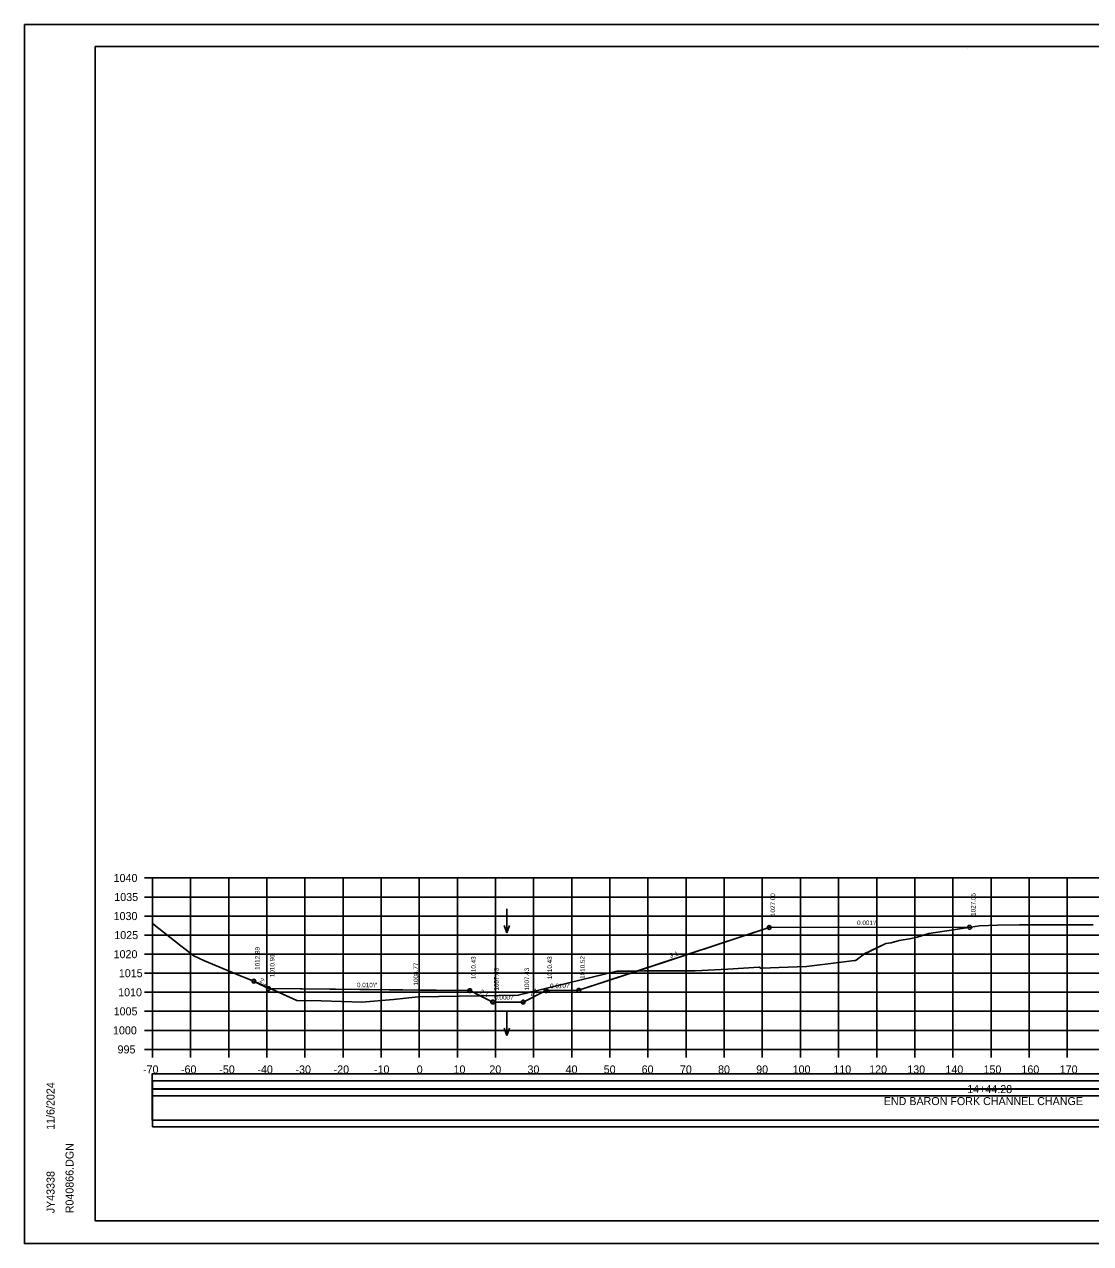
# Model space of a CAD drawing. Extents: x 1370565 to 1374448, y 301010 to 304637.
# Drawn here: x 1373947.9 to 1374227.6, y 302693 to 303013 of the extents above; entities that cross this region are included whole.
import ezdxf

# ---------------------------------------------------------------- set-up
doc = ezdxf.new("R2010")
doc.units = 0
for name, color, linetype in [('Default', 7, 'Continuous'), ('R_Axis', 7, 'Continuous'), ('R_Axis Annot', 7, 'Continuous'), ('R_Border', 7, 'Continuous'), ('R_Contours', 7, 'Continuous'), ('R_Drive', 7, 'Continuous'), ('R_Exist Surface', 7, 'Continuous'), ('R_Fin Surface', 7, 'Continuous'), ('R_Grid', 7, 'Continuous'), ('R_No Plot', 7, 'Continuous'), ('R_Water Annot', 7, 'Continuous'), ('R_Xsect Elev', 7, 'Continuous'), ('R_Xsect Slope', 7, 'Continuous')]:
    doc.layers.add(name, color=color, linetype=linetype)

msp = doc.modelspace()

# ---------------------------------------------------------------- linework, layer by layer
at = {"layer": 'Default'}
for points in [[(1373981.44, 302733.61), (1374421.61, 302733.61), (1374421.61, 302737.6), (1373981.44, 302737.6)], [(1373981.44, 302725.39), (1374421.61, 302725.39), (1374421.61, 302733.53), (1373981.44, 302733.53)]]:
    msp.add_lwpolyline(points, close=True, dxfattribs=at)
at = {"layer": 'R_Axis'}
for p, q in [((1373979.42, 302788.98), (1373981.52, 302788.98)), ((1373981.52, 302743.98), (1373981.52, 302788.98)), ((1373979.42, 302783.98), (1373981.52, 302783.98)), ((1373979.42, 302778.98), (1373981.52, 302778.98)), ((1373979.42, 302773.98), (1373981.52, 302773.98)), ((1373979.42, 302768.98), (1373981.52, 302768.98)), ((1373979.42, 302763.98), (1373981.52, 302763.98)), ((1373979.42, 302758.98), (1373981.52, 302758.98)), ((1373979.42, 302753.98), (1373981.52, 302753.98)), ((1373979.42, 302748.98), (1373981.52, 302748.98)), ((1373979.42, 302743.98), (1373981.52, 302743.98)), ((1373981.52, 302743.98), (1374421.52, 302743.98)), ((1373981.52, 302741.88), (1373981.52, 302743.98)), ((1373991.52, 302741.88), (1373991.52, 302743.98)), ((1374001.52, 302741.88), (1374001.52, 302743.98)), ((1374011.52, 302741.88), (1374011.52, 302743.98)), ((1374021.52, 302741.88), (1374021.52, 302743.98)), ((1374031.52, 302741.88), (1374031.52, 302743.98)), ((1374041.52, 302741.88), (1374041.52, 302743.98)), ((1374051.52, 302741.88), (1374051.52, 302743.98)), ((1374061.52, 302741.88), (1374061.52, 302743.98)), ((1374071.52, 302741.88), (1374071.52, 302743.98)), ((1374081.52, 302741.88), (1374081.52, 302743.98)), ((1374091.52, 302741.88), (1374091.52, 302743.98)), ((1374101.52, 302741.88), (1374101.52, 302743.98)), ((1374111.52, 302741.88), (1374111.52, 302743.98)), ((1374121.52, 302741.88), (1374121.52, 302743.98)), ((1374131.52, 302741.88), (1374131.52, 302743.98)), ((1374141.52, 302741.88), (1374141.52, 302743.98)), ((1374151.52, 302741.88), (1374151.52, 302743.98)), ((1374161.52, 302741.88), (1374161.52, 302743.98)), ((1374171.52, 302741.88), (1374171.52, 302743.98)), ((1374181.52, 302741.88), (1374181.52, 302743.98)), ((1374191.52, 302741.88), (1374191.52, 302743.98)), ((1374201.52, 302741.88), (1374201.52, 302743.98)), ((1374211.52, 302741.88), (1374211.52, 302743.98)), ((1374221.52, 302741.88), (1374221.52, 302743.98))]:
    msp.add_line(p, q, dxfattribs=at)
at = {"layer": 'R_Border'}
for p, q in [((1373966.52, 303007.17), (1374440.79, 303007.17)), ((1373966.52, 302698.98), (1373966.52, 303007.17)), ((1374195.3, 303006.78), (1374195.3, 303006.78)), ((1374195.3, 303006.78), (1374195.3, 303006.78)), ((1373966.52, 302698.98), (1373966.52, 302698.98)), ((1374440.79, 302698.98), (1373966.52, 302698.98))]:
    msp.add_line(p, q, dxfattribs=at)
at = {"layer": 'R_Contours'}
for p, q in [((1374108.69, 302764.55), (1374103.37, 302764.5)), ((1374108.69, 302764.55), (1374110.61, 302764.57)), ((1374008.54, 302761.71), (1374008.1, 302761.88)), ((1374008.1, 302761.88), (1374008.52, 302761.67)), ((1374012.5, 302759.94), (1374008.54, 302761.71)), ((1374051.52, 302759.55), (1374012.5, 302759.94)), ((1374012.5, 302759.94), (1374019.43, 302756.85)), ((1374051.52, 302757.76), (1374051.52, 302759.55)), ((1374051.52, 302759.55), (1374051.52, 302757.76))]:
    msp.add_line(p, q, dxfattribs=at)
for points in [[(1374195.9, 302776.04), (1374143.33, 302775.98), (1374108.69, 302764.55)], [(1374110.61, 302764.57), (1374123.94, 302764.63), (1374132.44, 302765.07), (1374140.69, 302765.54), (1374141.17, 302765.3), (1374141.47, 302765.3), (1374145.82, 302765.44), (1374153.12, 302765.7), (1374161.56, 302766.78), (1374165.72, 302767.31), (1374165.97, 302767.35), (1374166.12, 302767.4), (1374167.94, 302768.83), (1374168.05, 302768.92), (1374173.96, 302771.77), (1374175.28, 302771.97), (1374177.39, 302772.53), (1374180.11, 302772.98), (1374182.12, 302773.4), (1374185.19, 302774.4), (1374191.68, 302775.41), (1374195.9, 302776.04)], [(1374067.49, 302758.06), (1374070.78, 302756.41), (1374078.78, 302756.41), (1374084.78, 302759.41), (1374085.78, 302759.42), (1374093.38, 302759.5), (1374108.69, 302764.55)], [(1374103.37, 302764.5), (1374090.76, 302761.42), (1374077.49, 302758.21), (1374067.49, 302758.06)], [(1374008.54, 302761.71), (1374008.52, 302761.67)], [(1374008.52, 302761.67), (1374008.54, 302761.71)], [(1374008.52, 302761.67), (1374011.97, 302759.94), (1374012.5, 302759.94)], [(1374067.49, 302758.06), (1374064.78, 302759.41), (1374051.52, 302759.55)], [(1374051.52, 302757.76), (1374067.2, 302758.05), (1374067.49, 302758.06)], [(1374019.43, 302756.85), (1374025.77, 302756.73), (1374036.44, 302756.42), (1374044.73, 302757.07), (1374051.26, 302757.75), (1374051.52, 302757.76)]]:
    msp.add_lwpolyline(points, dxfattribs=at)
at = {"layer": 'R_Drive'}
for points in [[(1373981.52, 302731.78), (1374421.73, 302731.78), (1374421.73, 302735.77), (1373981.52, 302735.77)], [(1373981.52, 302723.63), (1374421.73, 302723.63), (1374421.73, 302731.78), (1373981.52, 302731.78)]]:
    msp.add_lwpolyline(points, close=True, dxfattribs=at)
at = {"layer": 'R_Exist Surface'}
msp.add_lwpolyline([(1373981.52, 302777.01), (1373988.99, 302771.19), (1373992.36, 302768.5), (1373995.2, 302767.2), (1374004.79, 302763.18), (1374008.54, 302761.71), (1374019.43, 302756.85), (1374025.77, 302756.73), (1374036.44, 302756.42), (1374044.73, 302757.07), (1374051.26, 302757.75), (1374067.2, 302758.05), (1374077.49, 302758.21), (1374090.76, 302761.42), (1374103.37, 302764.5), (1374110.61, 302764.57), (1374123.94, 302764.63), (1374132.44, 302765.07), (1374140.69, 302765.54), (1374141.17, 302765.3), (1374141.2, 302765.28), (1374141.47, 302765.3), (1374145.82, 302765.44), (1374153.12, 302765.7), (1374161.56, 302766.78), (1374165.72, 302767.31), (1374165.97, 302767.35), (1374166.12, 302767.4), (1374167.94, 302768.83), (1374168.05, 302768.92), (1374168.1, 302768.95), (1374173.96, 302771.77), (1374175.28, 302771.97), (1374177.39, 302772.53), (1374180.11, 302772.98), (1374182.12, 302773.4), (1374185.19, 302774.4), (1374191.68, 302775.41), (1374198.46, 302776.42), (1374203.23, 302776.59), (1374208.97, 302776.69), (1374228.36, 302776.72)], dxfattribs=at)
at = {"layer": 'R_Fin Surface'}
msp.add_lwpolyline([(1374008.1, 302761.88), (1374011.97, 302759.94), (1374064.78, 302759.41), (1374070.78, 302756.41), (1374078.78, 302756.41), (1374084.78, 302759.41), (1374085.78, 302759.42), (1374093.38, 302759.5), (1374143.33, 302775.98), (1374195.9, 302776.04)], dxfattribs=at)
at = {"layer": 'R_Grid'}
for p, q in [((1373981.52, 302788.98), (1374421.52, 302788.98)), ((1373981.52, 302743.98), (1373981.52, 302788.98)), ((1373991.52, 302743.98), (1373991.52, 302788.98)), ((1374001.52, 302743.98), (1374001.52, 302788.98)), ((1374011.52, 302743.98), (1374011.52, 302788.98)), ((1374021.52, 302743.98), (1374021.52, 302788.98)), ((1374031.52, 302743.98), (1374031.52, 302788.98)), ((1374041.52, 302743.98), (1374041.52, 302788.98)), ((1374051.52, 302743.98), (1374051.52, 302788.98)), ((1374061.52, 302743.98), (1374061.52, 302788.98)), ((1374071.52, 302743.98), (1374071.52, 302788.98)), ((1374081.52, 302743.98), (1374081.52, 302788.98)), ((1374091.52, 302743.98), (1374091.52, 302788.98)), ((1374101.52, 302743.98), (1374101.52, 302788.98)), ((1374111.52, 302743.98), (1374111.52, 302788.98)), ((1374121.52, 302743.98), (1374121.52, 302788.98)), ((1374131.52, 302743.98), (1374131.52, 302788.98)), ((1374141.52, 302743.98), (1374141.52, 302788.98)), ((1374151.52, 302743.98), (1374151.52, 302788.98)), ((1374161.52, 302743.98), (1374161.52, 302788.98)), ((1374171.52, 302743.98), (1374171.52, 302788.98)), ((1374181.52, 302743.98), (1374181.52, 302788.98)), ((1374191.52, 302743.98), (1374191.52, 302788.98)), ((1374201.52, 302743.98), (1374201.52, 302788.98)), ((1374211.52, 302743.98), (1374211.52, 302788.98)), ((1374221.52, 302743.98), (1374221.52, 302788.98)), ((1373981.52, 302783.98), (1374421.52, 302783.98)), ((1373981.52, 302778.98), (1374421.52, 302778.98)), ((1373981.52, 302773.98), (1374421.52, 302773.98)), ((1373981.52, 302768.98), (1374421.52, 302768.98)), ((1373981.52, 302763.98), (1374421.52, 302763.98)), ((1373981.52, 302758.98), (1374421.52, 302758.98)), ((1373981.52, 302753.98), (1374421.52, 302753.98)), ((1373981.52, 302748.98), (1374421.52, 302748.98)), ((1373981.52, 302743.98), (1374421.52, 302743.98))]:
    msp.add_line(p, q, dxfattribs=at)
at = {"layer": 'R_No Plot'}
for p, q in [((1373947.92, 303013.02), (1374447.92, 303013.02)), ((1373947.92, 302693.02), (1374447.92, 302693.02))]:
    msp.add_line(p, q, dxfattribs=at)
for points in [[(1373947.91, 303013.02), (1374447.92, 303013.02), (1374447.92, 302693.01), (1373947.91, 302693.01)], [(1374317.4, 303007.17), (1374346.83, 303007.17), (1374346.83, 302992.35), (1374371, 302992.35), (1374405.8, 302992.35), (1374405.98, 302950.12), (1374440.79, 302950.12), (1374440.79, 302698.98), (1373966.52, 302698.98), (1373966.52, 303007.17)]]:
    msp.add_lwpolyline(points, close=True, dxfattribs=at)
for centre in [(1374143.33, 302775.98), (1374195.9, 302776.04), (1374008.1, 302761.88), (1374011.97, 302759.94), (1374064.78, 302759.41), (1374084.78, 302759.41), (1374093.38, 302759.5), (1374070.78, 302756.41), (1374078.78, 302756.41)]:
    msp.add_circle(centre, 0.5, dxfattribs=at)
at = {"layer": 'R_Water Annot'}
for p, q in [((1374074.48, 302780.9), (1374074.48, 302774.62)), ((1374074.48, 302774.62), (1374073.78, 302776.54)), ((1374074.48, 302774.62), (1374075.18, 302776.54)), ((1374074.48, 302753.89), (1374074.48, 302747.61)), ((1374074.48, 302747.61), (1374073.78, 302749.53)), ((1374074.48, 302747.61), (1374075.18, 302749.53))]:
    msp.add_line(p, q, dxfattribs=at)
at = {"layer": 'R_Xsect Elev'}
msp.add_line((1374051.52, 302757.76), (1374051.52, 302767.76), dxfattribs=at)

# ---------------------------------------------------------------- texts
at = {"layer": 'R_Axis Annot'}
for s, p in [('1040', (1373971.32, 302787.93)), ('1035', (1373971.5, 302782.93)), ('1030', (1373971.32, 302777.93)), ('1025', (1373971.5, 302772.93)), ('1020', (1373971.32, 302767.93)), ('1015', (1373972.69, 302762.93)), ('1010', (1373972.51, 302757.93)), ('1005', (1373971.34, 302752.93)), ('1000', (1373971.16, 302747.93)), ('995', (1373972.36, 302742.93)), ('-70', (1373979.04, 302737.68)), ('-60', (1373988.99, 302737.68)), ('-50', (1373999.04, 302737.68)), ('-40', (1374009.04, 302737.68)), ('-30', (1374019.04, 302737.68)), ('-20', (1374029.04, 302737.68)), ('-10', (1374039.63, 302737.68)), ('0', (1374050.84, 302737.68)), ('10', (1374060.49, 302737.68)), ('20', (1374069.9, 302737.68)), ('30', (1374079.9, 302737.68)), ('40', (1374089.9, 302737.68)), ('50', (1374099.9, 302737.68)), ('60', (1374109.85, 302737.68)), ('70', (1374119.9, 302737.68)), ('80', (1374129.9, 302737.68)), ('90', (1374139.9, 302737.68)), ('100', (1374149.47, 302737.68)), ('110', (1374160.14, 302737.68)), ('120', (1374169.55, 302737.68)), ('130', (1374179.55, 302737.68)), ('140', (1374189.55, 302737.68)), ('150', (1374199.55, 302737.68)), ('160', (1374209.5, 302737.68)), ('170', (1374219.55, 302737.68)), ('14+44.28', (1374195.27, 302732.52)), ('END BARON FORK CHANNEL CHANGE', (1374173.38, 302729.37))]:
    msp.add_text(s, height=2.1, dxfattribs=at).set_placement(p)
at = {"layer": 'R_Border'}
for s, p in [('11/6/2024', (1373955.82, 302722.88)), ('R040866.DGN', (1373960.81, 302700.97)), ('JY43338', (1373955.82, 302700.97))]:
    msp.add_text(s, height=2.1, rotation=90, dxfattribs=at).set_placement(p)
at = {"layer": 'R_Xsect Elev'}
for s, p in [('1027.00', (1374144.88, 302778.98)), ('1027.05', (1374197.45, 302779.04)), ('1012.89', (1374009.65, 302764.88)), ('1010.96', (1374013.52, 302762.94)), ('1010.43', (1374066.33, 302762.41)), ('1010.43', (1374086.33, 302762.41)), ('1010.52', (1374094.93, 302762.5)), ('1008.77', (1374051.22, 302760.76)), ('1007.43', (1374072.33, 302759.41)), ('1007.43', (1374080.33, 302759.41))]:
    msp.add_text(s, height=1.2, rotation=90, dxfattribs=at).set_placement(p)
at = {"layer": 'R_Xsect Slope'}
for s, rotation, p in [("0.001'/'", 0.0573, (1374166.39, 302776.61)), ('3:1', 18.2629, (1374117.4, 302767.96)), ('2:1', 333.4349, (1374009.51, 302761.73)), ("0.010'/'", 359.4271, (1374035.16, 302760.31)), ("0.010'/'", 0.5729, (1374085.85, 302760.03)), ('2:1', 333.4349, (1374067.26, 302758.73)), ("0.000'/'", 360, (1374071.17, 302757.01)), ('2:1', 26.5651, (1374080.81, 302757.99))]:
    msp.add_text(s, height=1.2, rotation=rotation, dxfattribs=at).set_placement(p)

doc.saveas('drawing.dxf')
